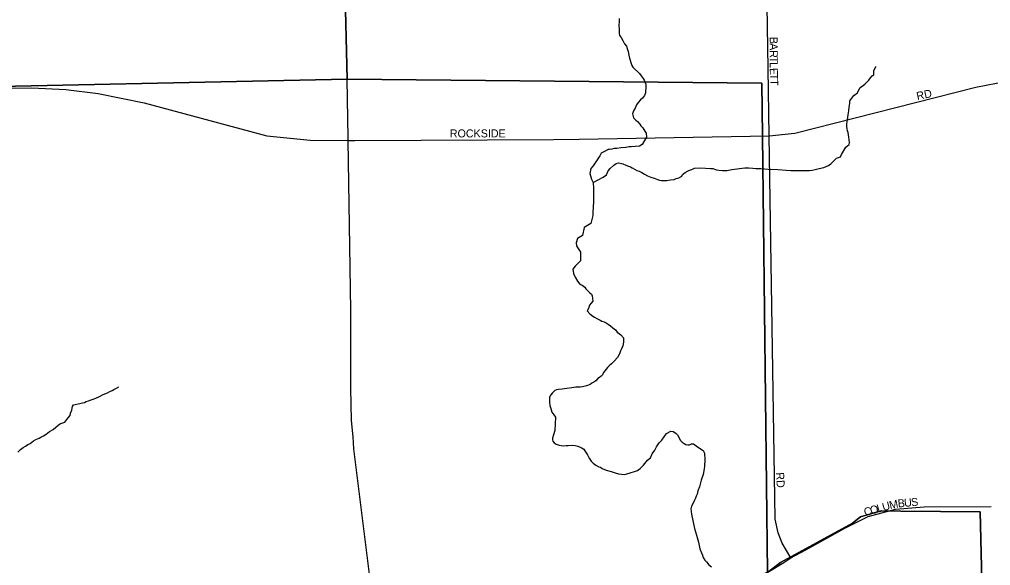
# Model space of a CAD drawing. Extents: x 2010165 to 2382125, y 1060529 to 1407316.
# Drawn here: x 2233426 to 2239491, y 1240537 to 1243951 of the extents above; entities that cross this region are included whole.
import ezdxf

# ---------------------------------------------------------------- set-up
doc = ezdxf.new("R2010")
doc.units = 0
for name, color, linetype in [('GM_X_City_Street', 7, 'Continuous'), ('GM_X_City_Street_Text', 7, 'Continuous'), ('GM_X_Corporation', 7, 'Continuous'), ('GM_X_Minor_River', 7, 'Continuous'), ('GM_X_State_Route', 7, 'Continuous')]:
    doc.layers.add(name, color=color, linetype=linetype)

msp = doc.modelspace()

# ---------------------------------------------------------------- linework, layer by layer
at = {"layer": 'GM_X_City_Street'}
for points in [[(2238101.7, 1243643.8), (2238061.1, 1246269.2)], [(2238145.7, 1240828.8), (2238108.2, 1243223.8), (2238101.7, 1243643.8)], [(2238208.7, 1243233.6), (2238267.7, 1243239.3), (2239397.8, 1243526.3), (2239593.2, 1243563.5), (2239797.8, 1243589.5), (2240106.7, 1243598.8), (2240692.9, 1243600.6), (2240773.2, 1243600.6), (2240854.8, 1243600.6), (2240905.3, 1243600.5), (2240989.6, 1243600.5)], [(2232548.3, 1243477.3), (2232565.9, 1243480.2), (2232752.5, 1243492), (2232991.9, 1243514.1), (2233504.1, 1243522.6), (2233715.4, 1243511.7), (2233918.6, 1243486.6), (2234204.4, 1243430), (2234970.7, 1243223.8), (2235242.4, 1243195.6), (2235479.7, 1243193.4), (2235519.7, 1243193.6)], [(2236921.9, 1243202.7), (2238108.2, 1243223.8), (2238208.7, 1243233.6)], [(2235519.7, 1243193.6), (2236762.2, 1243199.9), (2236921.9, 1243202.7)], [(2238336.5, 1240635.5), (2238581.3, 1240770.7), (2238727.1, 1240844.2), (2238897, 1240889.7), (2239076.8, 1240904.1), (2239493.7, 1240907.1)], [(2238244, 1240584.3), (2238188.6, 1240677.5), (2238164.7, 1240741.7), (2238145.8, 1240826.1), (2238145.7, 1240828.8)], [(2238244, 1240584.3), (2238336.5, 1240635.5)], [(2232869.4, 1237433.4), (2235761.9, 1239334.8), (2237150.6, 1240282.8), (2237304.7, 1240351.6), (2237489.5, 1240400.4), (2237648.1, 1240407.9), (2237826.8, 1240418), (2237979.6, 1240444.6), (2238109.3, 1240502.5), (2238199.1, 1240557.1)], [(2238199.1, 1240557.1), (2238244, 1240584.3)]]:
    msp.add_lwpolyline(points, dxfattribs=at)
at = {"layer": 'GM_X_Corporation'}
for points in [[(2232646.5, 1248883.5), (2235365.6, 1248905.5), (2235369.2, 1248660.8), (2235408.6, 1248635.1), (2235403.1, 1248510.5), (2235403.3, 1248411.8), (2235404, 1248385), (2235409.6, 1248280.7), (2235406.7, 1247717.8), (2235407.9, 1247127.7), (2235428.9, 1246247), (2235443.7, 1245119), (2235457.2, 1244183.3), (2235472.4, 1243577.2), (2232709.2, 1243518.1)], [(2239171.3, 1234905.3), (2239095.6, 1238274.6), (2239487.7, 1238293.3), (2239425.6, 1240872.5), (2238929.5, 1240876.8), (2238807.1, 1240878.9), (2238677.8, 1240842.5), (2238628.9, 1240802.8), (2238179.2, 1240555.2), (2238096.9, 1240494.3), (2238065.5, 1243221.9), (2238062.2, 1243551.2), (2235472.4, 1243577.2), (2235457.2, 1244183.3)], [(2225059.6, 1235369.7), (2225013.4, 1238075.2), (2227620.3, 1238098.9), (2227519.6, 1242037.9), (2228274, 1242863.7), (2228266.8, 1243449.8), (2232709.2, 1243518.1), (2235472.4, 1243577.2), (2238062.2, 1243551.2), (2238065.5, 1243221.9), (2238096.9, 1240494.3), (2238179.2, 1240555.2), (2238628.9, 1240802.8), (2238677.8, 1240842.5), (2238807.1, 1240878.9), (2238929.5, 1240876.8), (2239425.6, 1240872.5), (2239487.7, 1238293.3), (2239095.6, 1238274.6), (2239171.3, 1234905.3)]]:
    msp.add_lwpolyline(points, dxfattribs=at)
at = {"layer": 'GM_X_Minor_River'}
for points in [[(2237170.7, 1243955.5), (2237170.9, 1243937.4), (2237169.3, 1243913.2), (2237171.7, 1243889.2), (2237172.1, 1243865.1), (2237174.4, 1243849), (2237184.6, 1243837.1), (2237195, 1243819.2), (2237201.2, 1243807.2), (2237205.4, 1243797.2), (2237217.6, 1243783.4), (2237221.9, 1243769.4), (2237228.2, 1243749.4), (2237232.6, 1243727.3), (2237234.9, 1243709.3), (2237239.1, 1243695.3), (2237243.4, 1243681.3), (2237249.7, 1243663.3), (2237255.9, 1243651.3), (2237298.7, 1243611.8), (2237309, 1243597.9), (2237321.3, 1243582), (2237327.5, 1243570), (2237331.7, 1243560), (2237337.9, 1243546.1), (2237338.1, 1243536), (2237338.4, 1243519.9), (2237336.7, 1243501.8), (2237334.8, 1243491.8), (2237329.1, 1243475.6), (2237317.3, 1243459.3), (2237305.4, 1243447.1), (2237289.6, 1243430.8), (2237279.8, 1243416.6), (2237272.1, 1243396.4), (2237260.3, 1243378.2), (2237254.6, 1243360), (2237261, 1243336), (2237275.3, 1243320.1), (2237285.5, 1243312.2), (2237299.8, 1243296.4), (2237306.1, 1243284.4), (2237318.3, 1243272.5), (2237324.5, 1243262.6), (2237330.7, 1243252.6), (2237340.9, 1243238.7), (2237341.3, 1243214.6), (2237329.6, 1243194.3), (2237314, 1243168), (2237298.1, 1243157.7), (2237272, 1243155.3), (2237245.9, 1243154.9), (2237233.8, 1243154.8), (2237213.8, 1243150.4), (2237183.8, 1243148), (2237157.7, 1243143.6), (2237139.6, 1243143.3), (2237125.7, 1243139.1), (2237111.6, 1243136.9), (2237101.6, 1243136.8), (2237075.7, 1243122.3), (2237059.8, 1243114), (2237050, 1243097.8), (2237026.5, 1243061.3), (2237008.9, 1243034.9), (2236995.1, 1243018.7), (2236987.6, 1242986.4), (2236998.2, 1242952.4), (2237008.6, 1242930.5), (2237011.1, 1242894.3), (2237011.6, 1242866.2), (2237012, 1242842.1)], [(2238760.8, 1243603.1), (2238762.4, 1243631.2), (2238774.1, 1243653.5), (2238776.1, 1243655.5)], [(2237008.3, 1242930.9), (2237072.3, 1242963.5), (2237092.1, 1242979.9), (2237101.7, 1243004.1), (2237115.6, 1243018.4), (2237137.3, 1243038.8), (2237153.2, 1243049.1), (2237167.2, 1243053.3), (2237177.3, 1243051.5), (2237193.4, 1243047.7), (2237213.6, 1243039.9), (2237229.8, 1243034.2), (2237241.9, 1243028.3), (2237252.1, 1243022.4), (2237266.3, 1243014.6), (2237282.4, 1243006.8), (2237296.6, 1243001), (2237312.8, 1242993.2), (2237329, 1242983.4), (2237349.2, 1242973.6), (2237369.5, 1242963.9), (2237389.7, 1242958.1), (2237409.9, 1242950.4), (2237424, 1242946.6), (2237436.1, 1242942.8), (2237448.1, 1242942.9), (2237468.2, 1242943.2), (2237492.2, 1242947.6), (2237514.3, 1242949.9), (2237528.3, 1242956.2), (2237544.3, 1242960.4), (2237562.2, 1242970.7), (2237566, 1242980.8), (2237583.9, 1242993.1), (2237601.8, 1243003.4), (2237615.8, 1243009.7), (2237625.8, 1243011.8), (2237641.7, 1243020.1), (2237677.8, 1243022.6), (2237709.9, 1243021.1), (2237742.1, 1243019.6), (2237756.2, 1243017.8), (2237778.4, 1243010.1), (2237794.5, 1243008.3), (2237816.6, 1243006.6), (2237844.7, 1243007), (2237874.8, 1243011.5), (2237956.9, 1243022.7), (2237981, 1243023.1), (2238005.2, 1243021.4), (2238025.3, 1243019.7), (2238055.4, 1243018.1), (2238101.7, 1243014.8), (2238161.9, 1243011.7), (2238214.2, 1243008.4), (2238242.4, 1243006.8), (2238254.4, 1243007), (2238266.5, 1243005.2), (2238284.5, 1243005.4), (2238316.7, 1243005.9), (2238340.8, 1243006.2), (2238360.8, 1243006.5), (2238376.9, 1243008.8), (2238394.9, 1243013.1), (2238420.9, 1243019.5), (2238448.9, 1243023.9), (2238464.9, 1243030.2), (2238478.8, 1243038.4), (2238492.7, 1243048.7), (2238508.5, 1243062.9), (2238528.3, 1243083.3), (2238554.3, 1243091.8), (2238560.1, 1243105.9), (2238587.4, 1243152.5), (2238607.2, 1243168.9), (2238609, 1243180.9), (2238606.5, 1243215.1), (2238602, 1243243.1), (2238597.8, 1243255.1), (2238595.6, 1243267.1), (2238593.4, 1243281.2), (2238593.1, 1243297.2), (2238596.7, 1243323.4), (2238602.2, 1243353.6), (2238605.8, 1243379.8), (2238607.5, 1243401.9), (2238609.3, 1243414), (2238611.1, 1243426.1), (2238612.8, 1243442.2), (2238636.4, 1243474.7), (2238660.2, 1243491.1), (2238673.8, 1243523.4), (2238705.5, 1243546), (2238721.3, 1243562.3), (2238731.2, 1243570.5), (2238741.1, 1243584.7), (2238750.9, 1243596.9), (2238760.8, 1243603.1)], [(2237012, 1242842.1), (2237010.3, 1242820), (2237010.6, 1242801.9), (2237008.9, 1242787.8), (2237009.1, 1242773.8), (2237007.5, 1242749.6), (2237005.9, 1242725.5), (2237002.1, 1242707.4), (2236994.6, 1242675.1), (2236952.9, 1242650.4), (2236941.6, 1242600), (2236911.8, 1242581.5), (2236902.2, 1242553.2), (2236904.5, 1242535.2), (2236910.7, 1242525.2), (2236918.9, 1242513.3), (2236929.3, 1242495.3), (2236930.1, 1242441.1), (2236896.5, 1242408.5), (2236882.8, 1242390.2), (2236885.2, 1242362.1), (2236895.6, 1242340.1), (2236912.1, 1242314.3), (2236926.5, 1242296.4), (2236940.6, 1242288.6), (2236956.9, 1242276.8), (2236963.1, 1242266.8), (2236975.3, 1242254.9), (2236987.6, 1242241), (2236997.8, 1242233.1), (2237002, 1242223.2), (2237006.5, 1242189.1), (2236986.8, 1242164.7), (2236979.1, 1242144.5), (2236971.4, 1242128.3), (2236987.7, 1242110.4), (2237006, 1242096.6), (2237018.2, 1242088.8), (2237032.4, 1242081), (2237052.6, 1242071.2), (2237062.8, 1242065.3), (2237076.9, 1242059.5), (2237089.1, 1242053.7), (2237103.2, 1242045.8), (2237117.5, 1242036), (2237131.7, 1242022.1), (2237148, 1242010.3), (2237158.3, 1241996.4), (2237172.5, 1241984.6), (2237182.6, 1241978.7), (2237199, 1241960.9), (2237197.4, 1241932.7), (2237193.8, 1241910.6), (2237186.1, 1241892.4), (2237180.3, 1241878.2), (2237172.5, 1241860), (2237160.8, 1241837.7), (2237141.1, 1241815.3), (2237123.3, 1241797), (2237109.5, 1241784.8), (2237097.6, 1241774.5), (2237081.9, 1241754.2), (2237074, 1241744.1), (2237066.2, 1241729.9), (2237058.3, 1241719.7), (2237048.4, 1241711.5), (2237038.5, 1241705.4), (2237024.6, 1241691.1), (2237012.7, 1241682.9), (2237000.8, 1241676.7), (2236990.9, 1241668.5), (2236966.9, 1241660.1), (2236942.9, 1241653.7), (2236926.9, 1241651.5), (2236914.8, 1241651.3), (2236900.8, 1241651.1), (2236876.7, 1241648.7), (2236844.7, 1241644.2), (2236814.6, 1241639.8), (2236792.6, 1241637.5), (2236780.5, 1241635.3), (2236768.6, 1241631.1), (2236754.7, 1241616.8), (2236742.9, 1241602.6), (2236737.1, 1241588.4), (2236735.4, 1241572.3), (2236735.6, 1241558.3), (2236737.9, 1241538.2), (2236744.3, 1241518.2), (2236750.7, 1241496.2), (2236763, 1241478.3), (2236773.3, 1241464.4), (2236768.6, 1241381.9), (2236761, 1241353.7), (2236755.3, 1241333.5), (2236755.5, 1241323.5), (2236757.7, 1241313.5), (2236765.9, 1241303.6), (2236778, 1241295.7), (2236796.2, 1241289.9), (2236822.4, 1241286.3)], [(2233417.1, 1241246.4), (2233432.9, 1241262.7), (2233448.8, 1241275), (2233464.7, 1241283.3), (2233478.6, 1241293.5), (2233492.6, 1241299.8), (2233504.5, 1241308), (2233514.4, 1241316.1), (2233528.3, 1241324.4), (2233548.3, 1241332.7), (2233560.2, 1241338.9), (2233576.1, 1241347.2), (2233592, 1241357.5), (2233613.9, 1241373.9), (2233635.7, 1241388.2), (2233653.6, 1241402.6), (2233667.4, 1241414.8), (2233683.3, 1241425.1), (2233697.3, 1241429.3), (2233709.3, 1241433.5), (2233721.1, 1241449.8), (2233730.9, 1241460), (2233742.8, 1241474.2), (2233744.5, 1241490.3), (2233752.3, 1241508.5), (2233756.1, 1241520.6), (2233757.9, 1241530.7), (2233763.8, 1241540.8), (2233803.8, 1241549.4), (2233819.8, 1241553.7), (2233831.8, 1241555.9), (2233843.8, 1241562.1), (2233857.7, 1241566.3), (2233873.7, 1241572.6), (2233893.7, 1241578.9), (2233921.6, 1241591.3), (2233949.5, 1241605.8), (2233975.4, 1241616.2), (2233991.4, 1241624.5), (2234005.3, 1241630.7), (2234015.3, 1241636.9), (2234031.2, 1241645.2), (2234047.1, 1241653.4), (2234047.1, 1241653.4)], [(2236822.4, 1241286.3), (2236840.4, 1241286.6), (2236852.5, 1241286.8), (2236876.5, 1241289.1), (2236896.6, 1241287.4), (2236912.8, 1241283.6), (2236926.9, 1241277.8), (2236941.1, 1241270), (2236951.2, 1241264.1), (2236957.4, 1241254.1), (2236965.7, 1241242.2), (2236973.9, 1241228.2), (2236984.3, 1241208.3), (2236996.6, 1241190.4), (2237008.9, 1241176.5), (2237025.1, 1241164.7), (2237043.4, 1241154.9), (2237055.5, 1241151.1), (2237065.7, 1241143.2), (2237089.9, 1241133.5), (2237122.2, 1241123.9), (2237146.4, 1241116.3), (2237166.6, 1241110.5), (2237186.7, 1241108.8), (2237202.8, 1241107), (2237218.8, 1241109.3), (2237240.8, 1241115.6), (2237266.8, 1241124.1), (2237284.8, 1241130.3), (2237302.6, 1241142.7), (2237322.4, 1241165.1), (2237348, 1241195.6), (2237367.8, 1241209.9), (2237377.4, 1241236.2), (2237393.1, 1241258.5), (2237404.9, 1241278.8), (2237420.5, 1241303.1), (2237438.3, 1241321.5), (2237467.8, 1241362.1), (2237493.6, 1241376.5), (2237507.7, 1241374.7), (2237517.9, 1241368.8), (2237528, 1241362.9), (2237536.2, 1241353), (2237544.5, 1241339.1), (2237552.8, 1241321.1), (2237565, 1241307.2), (2237577.2, 1241299.4), (2237587.4, 1241293.5), (2237599.4, 1241291.7), (2237609.5, 1241291.8), (2237623.4, 1241298.1), (2237635.5, 1241298.2), (2237659.9, 1241278.5), (2237696.4, 1241256.9), (2237704.7, 1241239), (2237705.4, 1241196.8), (2237704, 1241158.6), (2237702.3, 1241142.5), (2237696.8, 1241106.3), (2237683.4, 1241069.9), (2237672, 1241029.6), (2237662.4, 1241003.3), (2237658.7, 1240983.1), (2237652.8, 1240971), (2237649, 1240958.9), (2237641.2, 1240944.7), (2237633.5, 1240926.5), (2237623.7, 1240908.3), (2237618, 1240892.1), (2237622.5, 1240858.1), (2237642.1, 1240767.9), (2237654.8, 1240727.9), (2237667.5, 1240683.9), (2237674.2, 1240641.8), (2237684.7, 1240615.9), (2237691, 1240601.9), (2237695.2, 1240587.9), (2237705.5, 1240570), (2237717.7, 1240560.1), (2237732.1, 1240542.2), (2237748.4, 1240528.4)]]:
    msp.add_lwpolyline(points, dxfattribs=at)
at = {"layer": 'GM_X_State_Route'}
for points in [[(2235472.2, 1243582.3), (2235457.2, 1244183.3), (2235443.7, 1245119), (2235428.9, 1246247)], [(2235479.4, 1243209.2), (2235472.4, 1243577.2), (2235472.2, 1243582.3)], [(2235964, 1236663.7), (2235910.1, 1236771.4), (2235872.6, 1236863.6), (2235829, 1236997.6), (2235810.9, 1237087), (2235798.1, 1237173.5), (2235790.3, 1237249.4), (2235786, 1237341.6), (2235786, 1237610.3), (2235781.1, 1238179), (2235769.7, 1238923.5), (2235761.9, 1239334.8), (2235737.1, 1239554.6), (2235719.4, 1239666.6), (2235615.9, 1240450.2), (2235546.4, 1241017.5), (2235513.8, 1241265.6), (2235509.5, 1241340.8), (2235500.3, 1241443.6), (2235496, 1241646.4), (2235496, 1242132.9), (2235479.7, 1243193.4), (2235479.4, 1243209.2)]]:
    msp.add_lwpolyline(points, dxfattribs=at)

# ---------------------------------------------------------------- texts
at = {"layer": 'GM_X_City_Street_Text'}
for s, rotation, p in [('B', 270.07288, (2238111.3, 1243841.5)), ('A', 270.08288, (2238111.3, 1243801.9)), ('R', 270.07288, (2238111.4, 1243757.9)), ('T', 270.0705, (2238111.5, 1243718.3)), ('L', 270.08198, (2238111.5, 1243683.1)), ('E', 271.58907, (2238111.6, 1243646.5)), ('T', 272.00219, (2238112.6, 1243610.9)), ('T', 272.14028, (2238113.8, 1243575.6)), ('RD', 11.89272, (2239033.4, 1243445.9)), ('ROCKSIDE', 0.00001, (2236113.7, 1243213)), ('RD', 273.01099, (2238150.9, 1241118.4)), ('C', 15.51501, (2238707.2, 1240845.4)), ('O', 15.5291, (2238745.3, 1240856)), ('L', 15.51387, (2238787.7, 1240867.8)), ('U', 15.515, (2238821.6, 1240877.2)), ('M', 12.16727, (2238863.3, 1240888.8)), ('B', 5.54626, (2238913.4, 1240899.7)), ('U', 5.18651, (2238952.7, 1240903.5)), ('S', 5.18225, (2238996.5, 1240907.5))]:
    msp.add_text(s, height=50, rotation=rotation, dxfattribs=at).set_placement(p)

doc.saveas('drawing.dxf')
